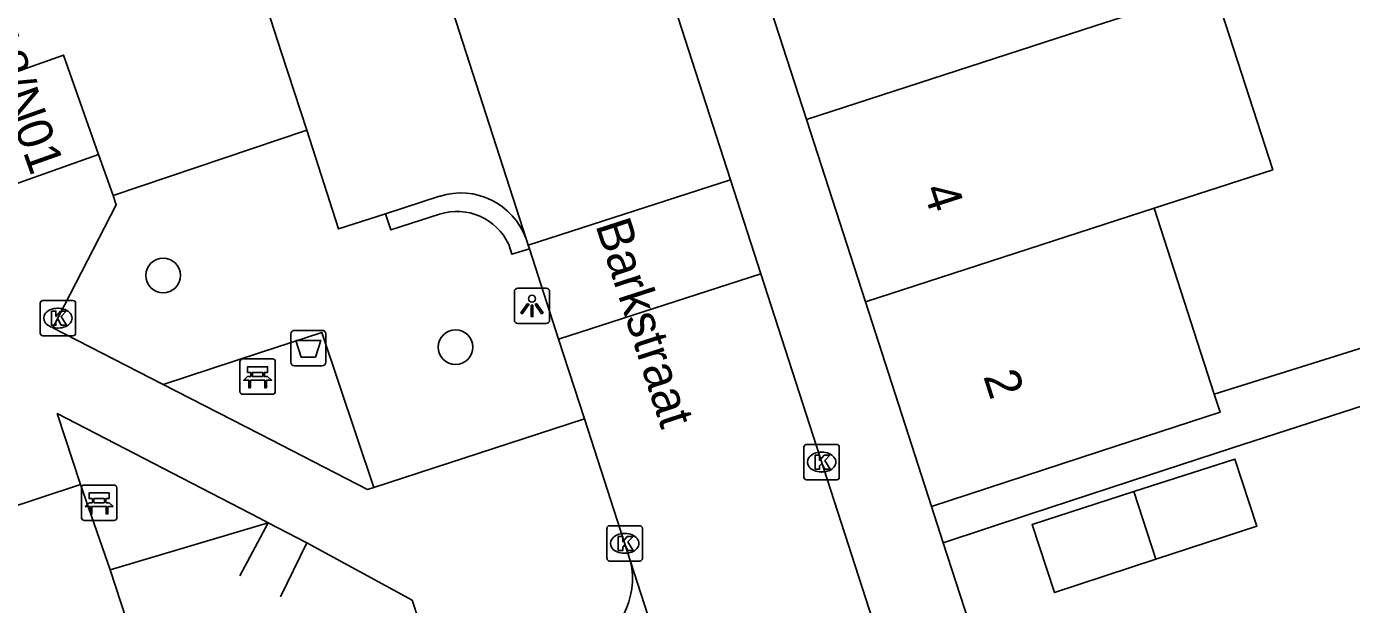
# Model space of a CAD drawing. Extents: x 159377 to 159983, y 382996 to 383595.
# Drawn here: x 159493.41 to 159530.89, y 383309.76 to 383326.11 of the extents above; entities that cross this region are included whole.
import ezdxf

# ---------------------------------------------------------------- set-up
doc = ezdxf.new("R2010")
doc.units = 0
for name, color, linetype in [('IMGEO_Afvalbak', 7, 'Continuous'), ('IMGEO_Bank', 7, 'Continuous'), ('IMGEO_Boom', 7, 'Continuous'), ('IMGEO_Groenvoorziening', 7, 'Continuous'), ('IMGEO_Hek', 7, 'Continuous'), ('IMGEO_Kolk', 7, 'Continuous'), ('IMGEO_Lichtpunt', 7, 'Continuous'), ('IMGEO_Muur', 7, 'Continuous'), ('IMGEO_Openbare_ruimte_label', 7, 'Continuous'), ('IMGEO_Pand', 7, 'Continuous'), ('IMGEO_Pand_nummerreeks', 7, 'Continuous'), ('IMGEO_Parkeervlak_open', 7, 'Continuous'), ('IMGEO_Rijbaan_lokaal_open', 7, 'Continuous'), ('IMGEO_Voetpad_open', 7, 'Continuous')]:
    doc.layers.add(name, color=color, linetype=linetype)

msp = doc.modelspace()

# ---------------------------------------------------------------- linework, layer by layer
at = {"layer": 'IMGEO_Afvalbak'}
for p, q in [((159500.885, 383316.614), (159500.885, 383317.414)), ((159500.885, 383317.414), (159500.885, 383316.614)), ((159500.985, 383317.514), (159501.775, 383317.514)), ((159501.775, 383317.514), (159500.985, 383317.514)), ((159501.875, 383317.414), (159501.875, 383316.614)), ((159501.875, 383316.614), (159501.875, 383317.414)), ((159501.775, 383316.514), (159500.985, 383316.514)), ((159500.985, 383316.514), (159501.775, 383316.514))]:
    msp.add_line(p, q, dxfattribs=at)
msp.add_lwpolyline([(159501.028, 383317.228), (159501.732, 383317.228), (159501.583, 383316.758), (159501.177, 383316.758), (159501.028, 383317.228)], dxfattribs=at)
for centre, start, end in [((159500.985, 383317.414), 90, 180), ((159500.985, 383317.414), 90, 180), ((159501.775, 383317.414), 0, 90), ((159501.775, 383317.414), 360, 90), ((159500.985, 383316.614), 180, 270), ((159500.985, 383316.614), 180, 270), ((159501.775, 383316.614), 270, 0), ((159501.775, 383316.614), 270, 0)]:
    msp.add_arc(centre, 0.1, start, end, dxfattribs=at)
at = {"layer": 'IMGEO_Bank'}
for p, q in [((159499.447, 383315.782), (159499.447, 383316.623)), ((159499.447, 383316.623), (159499.447, 383315.782)), ((159499.522, 383316.707), (159500.363, 383316.707)), ((159500.363, 383316.707), (159499.522, 383316.707)), ((159500.447, 383316.632), (159500.447, 383315.791)), ((159500.447, 383315.791), (159500.447, 383316.632)), ((159499.756, 383316.213), (159499.756, 383316.319)), ((159499.8, 383316.319), (159499.8, 383316.213)), ((159500.088, 383316.325), (159499.806, 383316.325)), ((159499.806, 383316.207), (159500.088, 383316.207)), ((159500.094, 383316.213), (159500.094, 383316.319)), ((159500.138, 383316.319), (159500.138, 383316.213)), ((159500.144, 383316.105), (159499.751, 383316.105)), ((159500.372, 383315.707), (159499.531, 383315.707)), ((159499.531, 383315.707), (159500.372, 383315.707)), ((159494.963, 383312.215), (159494.963, 383313.056)), ((159494.963, 383313.056), (159494.963, 383312.215)), ((159495.038, 383313.14), (159495.879, 383313.14)), ((159495.879, 383313.14), (159495.038, 383313.14)), ((159495.963, 383313.065), (159495.963, 383312.224)), ((159495.963, 383312.224), (159495.963, 383313.065)), ((159495.66, 383312.538), (159495.267, 383312.538)), ((159495.272, 383312.646), (159495.272, 383312.752)), ((159495.316, 383312.752), (159495.316, 383312.646)), ((159495.604, 383312.758), (159495.322, 383312.758)), ((159495.322, 383312.64), (159495.604, 383312.64)), ((159495.61, 383312.646), (159495.61, 383312.752)), ((159495.654, 383312.752), (159495.654, 383312.646)), ((159495.888, 383312.14), (159495.047, 383312.14)), ((159495.047, 383312.14), (159495.888, 383312.14))]:
    msp.add_line(p, q, dxfattribs=at)
for points in [[(159499.694, 383316.105), (159499.552, 383316.105), (159499.664, 383316.207), (159499.75, 383316.207)], [(159499.75, 383316.325), (159499.664, 383316.325), (159499.664, 383316.486), (159500.227, 383316.486), (159500.227, 383316.325), (159500.144, 383316.325)], [(159500.144, 383316.207), (159500.227, 383316.207), (159500.339, 383316.105), (159500.2, 383316.105)], [(159499.744, 383316.098), (159499.744, 383315.891), (159499.701, 383315.891), (159499.701, 383316.098)], [(159500.194, 383316.098), (159500.194, 383315.891), (159500.15, 383315.891), (159500.15, 383316.098)], [(159495.266, 383312.758), (159495.18, 383312.758), (159495.18, 383312.919), (159495.743, 383312.919), (159495.743, 383312.758), (159495.66, 383312.758)], [(159495.21, 383312.538), (159495.068, 383312.538), (159495.18, 383312.64), (159495.266, 383312.64)], [(159495.26, 383312.531), (159495.26, 383312.324), (159495.217, 383312.324), (159495.217, 383312.531)], [(159495.66, 383312.64), (159495.743, 383312.64), (159495.855, 383312.538), (159495.716, 383312.538)], [(159495.71, 383312.531), (159495.71, 383312.324), (159495.666, 383312.324), (159495.666, 383312.531)]]:
    msp.add_lwpolyline(points, dxfattribs=at)
for centre, radius, start, end in [((159499.525, 383316.629), 0.0779, 92.4484, 184.2845), ((159499.525, 383316.629), 0.0779, 92.4484, 184.2845), ((159500.369, 383316.629), 0.0779, 2.4484, 94.2845), ((159500.369, 383316.629), 0.0779, 2.4484, 94.2845), ((159499.749, 383316.318), 0.00671, 2.8957, 87.1043), ((159499.749, 383316.214), 0.00671, 272.8957, 357.1043), ((159499.806, 383316.318), 0.00671, 92.8957, 177.1043), ((159499.806, 383316.214), 0.00671, 182.8957, 267.1043), ((159500.088, 383316.318), 0.00671, 2.8957, 87.1043), ((159500.088, 383316.214), 0.00671, 272.8957, 357.1043), ((159500.145, 383316.318), 0.00671, 92.8957, 177.1043), ((159500.145, 383316.214), 0.00671, 182.8957, 267.1043), ((159499.694, 383316.098), 0.00671, 2.8957, 87.1043), ((159499.751, 383316.098), 0.00671, 92.8957, 177.1043), ((159500.143, 383316.098), 0.00671, 2.8957, 87.1043), ((159500.2, 383316.098), 0.00671, 92.8957, 177.1043), ((159500.369, 383315.785), 0.0779, 272.4484, 4.2845), ((159500.369, 383315.785), 0.0779, 272.4484, 4.2845), ((159499.525, 383315.785), 0.0779, 182.4484, 274.2845), ((159499.525, 383315.785), 0.0779, 182.4484, 274.2845), ((159495.041, 383313.062), 0.0779, 92.4484, 184.2845), ((159495.041, 383313.062), 0.0779, 92.4484, 184.2845), ((159495.885, 383313.062), 0.0779, 2.4484, 94.2845), ((159495.885, 383313.062), 0.0779, 2.4484, 94.2845), ((159495.21, 383312.531), 0.00671, 2.8957, 87.1043), ((159495.267, 383312.531), 0.00671, 92.8957, 177.1043), ((159495.265, 383312.751), 0.00671, 2.8957, 87.1043), ((159495.265, 383312.647), 0.00671, 272.8957, 357.1043), ((159495.322, 383312.751), 0.00671, 92.8957, 177.1043), ((159495.322, 383312.647), 0.00671, 182.8957, 267.1043), ((159495.604, 383312.751), 0.00671, 2.8957, 87.1043), ((159495.604, 383312.647), 0.00671, 272.8957, 357.1043), ((159495.661, 383312.751), 0.00671, 92.8957, 177.1043), ((159495.661, 383312.647), 0.00671, 182.8957, 267.1043), ((159495.659, 383312.531), 0.00671, 2.8957, 87.1043), ((159495.716, 383312.531), 0.00671, 92.8957, 177.1043), ((159495.041, 383312.218), 0.0779, 182.4484, 274.2845), ((159495.041, 383312.218), 0.0779, 182.4484, 274.2845), ((159495.885, 383312.218), 0.0779, 272.4484, 4.2845), ((159495.885, 383312.218), 0.0779, 272.4484, 4.2845)]:
    msp.add_arc(centre, radius, start, end, dxfattribs=at)
at = {"layer": 'IMGEO_Boom'}
for centre in [(159497.274, 383319.067), (159505.546, 383317.04)]:
    msp.add_circle(centre, 0.489, dxfattribs=at)
at = {"layer": 'IMGEO_Groenvoorziening'}
for points in [[(159501.334, 383323.171), (159495.858, 383321.325)], [(159495.777, 383310.74), (159496.374, 383308.898)]]:
    msp.add_lwpolyline(points, dxfattribs=at)
at = {"layer": 'IMGEO_Hek'}
for points in [[(159495.777, 383310.74), (159500.241, 383312.076)], [(159500.241, 383312.076), (159499.442, 383310.573)], [(159501.34, 383311.507), (159500.592, 383309.981)], [(159504.318, 383309.883), (159501.34, 383311.507)], [(159495.777, 383310.74), (159496.374, 383308.898)], [(159505.212, 383307.15), (159504.318, 383309.883)]]:
    msp.add_lwpolyline(points, dxfattribs=at)
at = {"layer": 'IMGEO_Kolk'}
for p, q in [((159493.796, 383317.433), (159493.796, 383318.285)), ((159493.871, 383318.359), (159494.723, 383318.359)), ((159494.284, 383318.139), (159494.309, 383318.139)), ((159494.797, 383318.285), (159494.797, 383317.433)), ((159494.723, 383317.359), (159493.871, 383317.359)), ((159494.307, 383317.579), (159494.282, 383317.579)), ((159515.476, 383314.289), (159516.328, 383314.289)), ((159515.401, 383313.363), (159515.401, 383314.215)), ((159515.889, 383314.069), (159515.914, 383314.069)), ((159516.402, 383314.215), (159516.402, 383313.363)), ((159516.328, 383313.289), (159515.476, 383313.289)), ((159515.912, 383313.509), (159515.887, 383313.509)), ((159509.83, 383311.064), (159509.83, 383311.916)), ((159509.905, 383311.99), (159510.757, 383311.99)), ((159510.318, 383311.77), (159510.343, 383311.77)), ((159510.831, 383311.916), (159510.831, 383311.064)), ((159510.757, 383310.99), (159509.905, 383310.99)), ((159510.341, 383311.21), (159510.316, 383311.21))]:
    msp.add_line(p, q, dxfattribs=at)
for points in [[(159493.796, 383317.433), (159493.796, 383318.285)], [(159493.871, 383318.359), (159494.723, 383318.359)], [(159494.117, 383318.059), (159494.24, 383318.059), (159494.24, 383317.908), (159494.37, 383318.059), (159494.534, 383318.059), (159494.388, 383317.908), (159494.541, 383317.659), (159494.389, 383317.659), (159494.304, 383317.823), (159494.24, 383317.756), (159494.24, 383317.659), (159494.117, 383317.659), (159494.117, 383318.059)], [(159494.797, 383318.285), (159494.797, 383317.433)], [(159494.723, 383317.359), (159493.871, 383317.359)], [(159515.476, 383314.289), (159516.328, 383314.289)], [(159515.401, 383313.363), (159515.401, 383314.215)], [(159515.722, 383313.989), (159515.845, 383313.989), (159515.845, 383313.838), (159515.975, 383313.989), (159516.139, 383313.989), (159515.993, 383313.838), (159516.146, 383313.589), (159515.994, 383313.589), (159515.909, 383313.753), (159515.845, 383313.686), (159515.845, 383313.589), (159515.722, 383313.589), (159515.722, 383313.989)], [(159516.402, 383314.215), (159516.402, 383313.363)], [(159516.328, 383313.289), (159515.476, 383313.289)], [(159509.83, 383311.064), (159509.83, 383311.916)], [(159509.905, 383311.99), (159510.757, 383311.99)], [(159510.151, 383311.69), (159510.274, 383311.69), (159510.274, 383311.539), (159510.404, 383311.69), (159510.568, 383311.69), (159510.422, 383311.539), (159510.575, 383311.29), (159510.423, 383311.29), (159510.338, 383311.454), (159510.274, 383311.387), (159510.274, 383311.29), (159510.151, 383311.29), (159510.151, 383311.69)], [(159510.831, 383311.916), (159510.831, 383311.064)], [(159510.757, 383310.99), (159509.905, 383310.99)]]:
    msp.add_lwpolyline(points, dxfattribs=at)
for centre, start, end in [((159493.873, 383318.283), 91.552, 178.448), ((159493.873, 383318.283), 91.552, 178.448), ((159494.721, 383318.283), 1.552, 88.448), ((159494.721, 383318.283), 1.552, 88.448), ((159493.873, 383317.435), 181.552, 268.448), ((159493.873, 383317.435), 181.552, 268.448), ((159494.721, 383317.435), 271.552, 358.448), ((159494.721, 383317.435), 271.552, 358.448), ((159515.478, 383314.213), 91.552, 178.448), ((159515.478, 383314.213), 91.552, 178.448), ((159516.326, 383314.213), 1.552, 88.448), ((159516.326, 383314.213), 1.552, 88.448), ((159515.478, 383313.365), 181.552, 268.448), ((159515.478, 383313.365), 181.552, 268.448), ((159516.326, 383313.365), 271.552, 358.448), ((159516.326, 383313.365), 271.552, 358.448), ((159509.907, 383311.914), 91.552, 178.448), ((159509.907, 383311.914), 91.552, 178.448), ((159510.755, 383311.914), 1.552, 88.448), ((159510.755, 383311.914), 1.552, 88.448), ((159509.907, 383311.066), 181.552, 268.448), ((159509.907, 383311.066), 181.552, 268.448), ((159510.755, 383311.066), 271.552, 358.448), ((159510.755, 383311.066), 271.552, 358.448)]:
    msp.add_arc(centre, 0.0765, start, end, dxfattribs=at)
for centre, major_axis, ratio, start_param, end_param in [((159494.283, 383317.859), (-0.387, 0.002), 0.722429, 4.712389, 7.853982), ((159494.308, 383317.859), (-0.39, 0.002), 0.717154, 1.570796, 4.712389), ((159515.888, 383313.789), (-0.387, 0.002), 0.722429, 4.712389, 7.853982), ((159515.913, 383313.789), (-0.39, 0.002), 0.717154, 1.570796, 4.712389), ((159510.317, 383311.49), (-0.387, 0.002), 0.722429, 4.712389, 7.853982), ((159510.342, 383311.49), (-0.39, 0.002), 0.717154, 1.570796, 4.712389)]:
    msp.add_ellipse(centre, major_axis=major_axis, ratio=ratio, start_param=start_param, end_param=end_param, dxfattribs=at)
at = {"layer": 'IMGEO_Lichtpunt'}
for p, q in [((159507.21, 383318.61), (159507.21, 383317.803)), ((159507.21, 383318.61), (159507.21, 383317.803)), ((159508.112, 383318.705), (159507.304, 383318.705)), ((159508.112, 383318.705), (159507.304, 383318.705)), ((159508.206, 383317.803), (159508.206, 383318.61)), ((159508.206, 383317.803), (159508.206, 383318.61)), ((159507.304, 383317.709), (159508.112, 383317.709)), ((159507.304, 383317.709), (159508.112, 383317.709))]:
    msp.add_line(p, q, dxfattribs=at)
for points in [[(159507.584, 383318.274), (159507.623, 383318.246), (159507.435, 383317.984), (159507.397, 383318.011), (159507.584, 383318.274)], [(159507.686, 383318.226), (159507.733, 383318.226), (159507.733, 383317.904), (159507.686, 383317.904), (159507.686, 383318.226)], [(159507.796, 383318.246), (159507.834, 383318.273), (159508.021, 383318.011), (159507.982, 383317.983), (159507.796, 383318.246)]]:
    msp.add_lwpolyline(points, dxfattribs=at)
msp.add_circle((159507.709, 383318.408), 0.0994, dxfattribs=at)
for centre, start, end in [((159507.304, 383318.61), 90, 180), ((159507.304, 383318.61), 90, 180), ((159508.112, 383318.61), 0, 90), ((159508.112, 383318.61), 0, 90), ((159507.304, 383317.803), 180, 270), ((159507.304, 383317.803), 180, 270), ((159508.112, 383317.803), 270, 0), ((159508.112, 383317.803), 270, 360)]:
    msp.add_arc(centre, 0.0946, start, end, dxfattribs=at)
at = {"layer": 'IMGEO_Muur'}
msp.add_lwpolyline([(159519.344, 383311.509), (159522.517, 383301.734)], dxfattribs=at)
at = {"layer": 'IMGEO_Pand'}
for points in [[(159515.471, 383323.48), (159513.815, 383328.601)], [(159525.31, 383320.968), (159528.664, 383322.054), (159526.996, 383327.212), (159523.642, 383326.126)], [(159523.642, 383326.126), (159515.471, 383323.48)], [(159495.447, 383322.487), (159494.453, 383325.298), (159491.627, 383324.299)], [(159491.627, 383324.299), (159492.621, 383321.488), (159495.447, 383322.487)], [(159515.471, 383323.48), (159517.14, 383318.322)], [(159517.14, 383318.322), (159525.31, 383320.968)], [(159527.01, 383315.711), (159525.31, 383320.968)], [(159519.011, 383312.536), (159517.14, 383318.322)], [(159527.01, 383315.711), (159527.176, 383315.198), (159523.765, 383314.086), (159519.011, 383312.536)], [(159524.738, 383312.955), (159527.595, 383313.876), (159528.218, 383311.978), (159525.357, 383311.04)], [(159525.357, 383311.04), (159522.489, 383310.1), (159521.856, 383312.026), (159524.738, 383312.955)], [(159525.357, 383311.04), (159524.738, 383312.955)]]:
    msp.add_lwpolyline(points, dxfattribs=at)
at = {"layer": 'IMGEO_Parkeervlak_open'}
for points in [[(159501.334, 383323.171), (159500.626, 383325.36), (159500, 383327.293), (159495.497, 383341.203)], [(159503.564, 383320.811), (159502.237, 383320.383), (159501.334, 383323.171)]]:
    msp.add_lwpolyline(points, dxfattribs=at)
at = {"layer": 'IMGEO_Rijbaan_lokaal_open'}
for points in [[(159503.646, 383351.717), (159513.324, 383321.769)], [(159499.642, 383344.595), (159500, 383343.486), (159507.545, 383320.103)], [(159513.324, 383321.769), (159507.604, 383319.921)], [(159513.324, 383321.769), (159514.182, 383319.114)], [(159507.604, 383319.921), (159507.545, 383320.103)], [(159507.635, 383319.824), (159507.604, 383319.921)], [(159507.635, 383319.824), (159508.463, 383317.266)], [(159508.463, 383317.266), (159514.182, 383319.114)], [(159514.182, 383319.114), (159521.99, 383294.954)], [(159508.463, 383317.266), (159509.191, 383315.017)], [(159509.191, 383315.017), (159510.121, 383312.144), (159510.496, 383310.983)], [(159515.474, 383295.578), (159510.496, 383310.983)]]:
    msp.add_lwpolyline(points, dxfattribs=at)
at = {"layer": 'IMGEO_Voetpad_open'}
for points in [[(159563.201, 383325.724), (159527.495, 383314.182), (159524.644, 383313.247), (159521.765, 383312.303), (159519.344, 383311.509)], [(159541.347, 383322.587), (159542.027, 383320.417), (159527.01, 383315.711)], [(159495.447, 383322.487), (159495.858, 383321.325)], [(159495.858, 383321.325), (159495.949, 383321.067), (159494.157, 383317.584), (159497.271, 383315.986)], [(159505.093, 383321.304), (159503.564, 383320.811)], [(159503.564, 383320.811), (159503.712, 383320.352), (159505.094, 383320.803)], [(159507.051, 383319.945), (159507.142, 383319.664), (159507.635, 383319.824)], [(159497.271, 383315.986), (159500, 383316.88), (159501.761, 383317.457), (159503.231, 383313.074)], [(159503.231, 383313.074), (159503.056, 383313.017), (159500, 383314.585), (159497.271, 383315.986)], [(159494.936, 383313.157), (159494.276, 383315.161), (159500, 383312.201), (159500.241, 383312.076)], [(159503.231, 383313.074), (159509.191, 383315.017)], [(159489.33, 383311.312), (159494.936, 383313.157)], [(159494.936, 383313.157), (159495.777, 383310.74)], [(159519.011, 383312.536), (159519.344, 383311.509)], [(159500.241, 383312.076), (159495.777, 383310.74)], [(159505.212, 383307.15), (159504.318, 383309.883), (159501.34, 383311.507), (159500.241, 383312.076)], [(159519.344, 383311.509), (159522.517, 383301.734)]]:
    msp.add_lwpolyline(points, dxfattribs=at)
for centre, radius, start, end in [((159505.698, 383319.435), 1.964, 19.8814, 107.9269), ((159505.582, 383319.256), 1.622, 25.1356, 107.5166), ((159508.353, 383310.497), 2.197, 292.7513, 12.7762)]:
    msp.add_arc(centre, radius, start, end, dxfattribs=at)

# ---------------------------------------------------------------- texts
at = {"layer": 'IMGEO_Openbare_ruimte_label'}
msp.add_text('Barkstraat', height=1, rotation=287.9279, dxfattribs=at).set_placement((159509.498, 383320.49))
at = {"layer": 'IMGEO_Pand_nummerreeks'}
for s, rotation, p in [('18/N01', 289.4746, (159492.112, 383325.928)), ('4', 287.9219, (159518.761, 383321.5)), ('2', 287.9219, (159520.47, 383316.218))]:
    msp.add_text(s, height=1, rotation=rotation, dxfattribs=at).set_placement(p)

doc.saveas('drawing.dxf')
